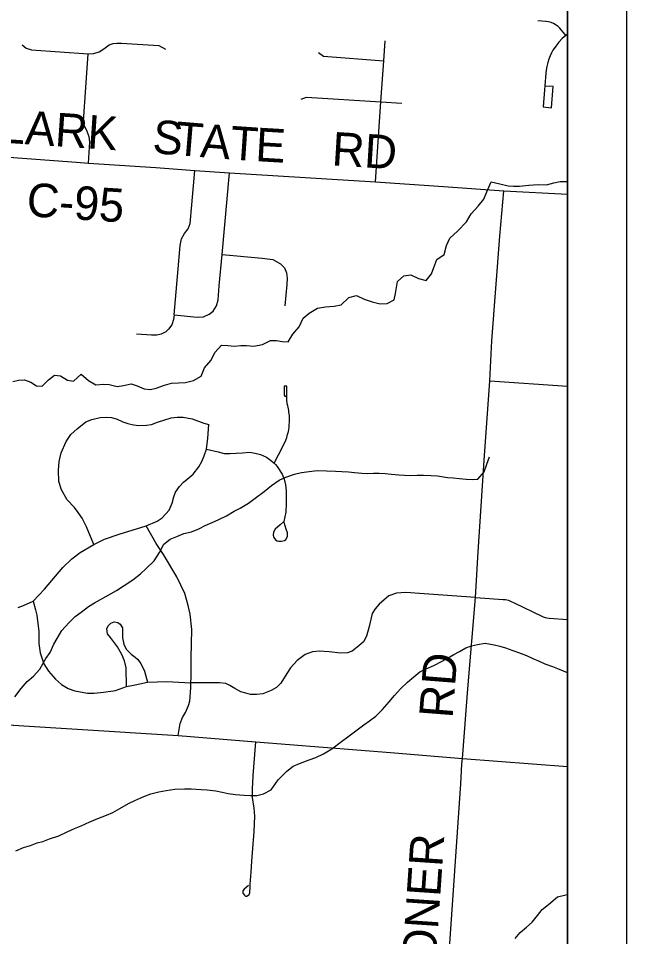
# Model space of a CAD drawing. Extents: x 208586767.6 to 208586821.4, y -134301046.9 to -134301022.9.
# Drawn here: x 208586783.899 to 208586784.928, y -134301029.209 to -134301027.656 of the extents above; entities that cross this region are included whole.
import ezdxf

# ---------------------------------------------------------------- set-up
doc = ezdxf.new("R2010")
doc.units = 0
for name, color, linetype in [('GM_X_Corporation', 7, 'Continuous'), ('GM_X_County_Road', 7, 'Continuous'), ('GM_X_County_Road_Text', 7, 'Continuous'), ('GM_X_Minor_River', 7, 'Continuous'), ('GM_X_Township_Road', 7, 'Continuous'), ('SH_Data', 7, 'Continuous')]:
    doc.layers.add(name, color=color, linetype=linetype)

msp = doc.modelspace()

# ---------------------------------------------------------------- linework, layer by layer
at = {"layer": 'GM_X_Corporation'}
msp.add_lwpolyline([(208586780.4561, -134301030.8407), (208586784.8283, -134301030.8407), (208586784.8283, -134301027.3051), (208586784.2616, -134301027.2694), (208586783.9036, -134301027.2474), (208586783.5221, -134301027.2233), (208586782.8221, -134301027.178), (208586782.72, -134301027.1729), (208586782.648, -134301027.1691), (208586782.6378, -134301027.1684), (208586782.6086, -134301027.1669), (208586782.1685, -134301027.1422), (208586781.98, -134301027.1295), (208586781.8736, -134301027.1231), (208586781.8549, -134301027.122), (208586781.8329, -134301027.1207), (208586781.7344, -134301027.1148), (208586781.7056, -134301027.1139), (208586781.6677, -134301027.1118), (208586781.2713, -134301027.0897)], dxfattribs=at)
at = {"layer": 'GM_X_County_Road'}
msp.add_line((208586784.7204, -134301027.9474), (208586784.8283, -134301027.9532), dxfattribs=at)
for points in [[(208586783.6996, -134301027.8776), (208586783.773, -134301027.8829), (208586783.867, -134301027.8895), (208586783.9974, -134301027.8988), (208586784.018, -134301027.9003), (208586784.1319, -134301027.9081), (208586784.1979, -134301027.9129), (208586784.2562, -134301027.9169), (208586784.5033, -134301027.9324), (208586784.6185, -134301027.94), (208586784.7204, -134301027.9474)], [(208586784.6497, -134301028.9173), (208586784.6503, -134301028.9073), (208586784.6594, -134301028.7898), (208586784.6723, -134301028.6353), (208586784.6769, -134301028.5577), (208586784.6871, -134301028.4034), (208586784.6967, -134301028.2687), (208586784.7, -134301028.201), (208586784.714, -134301028.0241), (208586784.7204, -134301027.9474)], [(208586784.6058, -134301029.5557), (208586784.6478, -134301028.9502), (208586784.6497, -134301028.9173)]]:
    msp.add_lwpolyline(points, dxfattribs=at)
at = {"layer": 'GM_X_Minor_River'}
for points in [[(208586783.8897, -134301028.2699), (208586783.8992, -134301028.2673), (208586783.9095, -134301028.267), (208586783.9201, -134301028.2712), (208586783.9299, -134301028.2773), (208586783.9394, -134301028.2778), (208586783.9501, -134301028.2668), (208586783.9604, -134301028.2589), (208586783.9706, -134301028.2605), (208586783.982, -134301028.2674), (208586783.9922, -134301028.2694), (208586784.0052, -134301028.2577), (208586784.018, -134301028.2684), (208586784.0301, -134301028.2757), (208586784.0431, -134301028.2746), (208586784.0525, -134301028.275), (208586784.0662, -134301028.2782), (208586784.0772, -134301028.2767), (208586784.0901, -134301028.2738), (208586784.1003, -134301028.2769), (208586784.1121, -134301028.2822), (208586784.1227, -134301028.2831), (208586784.1322, -134301028.2812), (208586784.1463, -134301028.276), (208586784.1581, -134301028.2726), (208586784.1702, -134301028.2723), (208586784.182, -134301028.2713), (208586784.1957, -134301028.2679), (208586784.2082, -134301028.2608), (208586784.214, -134301028.2468), (208586784.2255, -134301028.2336), (208586784.2316, -134301028.2207), (208586784.2431, -134301028.2083), (208586784.2537, -134301028.2087), (208586784.2651, -134301028.2099), (208586784.2754, -134301028.2092), (208586784.2852, -134301028.2089), (208586784.2974, -134301028.2101), (208586784.3122, -134301028.2075), (208586784.3255, -134301028.2004), (208586784.3358, -134301028.2005), (208586784.3456, -134301028.202), (208586784.3555, -134301028.2025), (208586784.3635, -134301028.19), (208586784.3742, -134301028.1775), (208586784.3812, -134301028.1628), (208586784.3911, -134301028.1545), (208586784.4052, -134301028.1459), (208586784.4189, -134301028.1433), (208586784.4337, -134301028.1426), (208586784.4451, -134301028.1404), (208586784.4584, -134301028.128), (208586784.4713, -134301028.1246), (208586784.4842, -134301028.1304), (208586784.4975, -134301028.135), (208586784.5111, -134301028.1385), (208586784.5229, -134301028.1378), (208586784.5347, -134301028.1318), (208586784.5374, -134301028.1208), (208586784.539, -134301028.1106), (208586784.5406, -134301028.1007), (208586784.5513, -134301028.0909), (208586784.563, -134301028.0895), (208586784.5763, -134301028.0956), (208586784.5892, -134301028.0988), (208586784.5983, -134301028.0878), (208586784.6018, -134301028.0772), (208586784.6072, -134301028.0636), (208586784.6194, -134301028.0549), (208586784.6233, -134301028.0398), (208586784.6291, -134301028.0276), (208586784.6421, -134301028.0156), (208586784.6573, -134301027.9997), (208586784.6654, -134301027.9865), (208586784.6769, -134301027.9733), (208586784.6864, -134301027.9612), (208586784.693, -134301027.9461), (208586784.6991, -134301027.932), (208586784.7139, -134301027.9356), (208586784.7276, -134301027.939), (208586784.737, -134301027.9395)], [(208586784.737, -134301027.9395), (208586784.7469, -134301027.9395), (208586784.7629, -134301027.9377), (208586784.7788, -134301027.9367), (208586784.7928, -134301027.9372), (208586784.805, -134301027.9338), (208586784.8156, -134301027.9316), (208586784.8283, -134301027.9313)], [(208586784.4205, -134301028.4211), (208586784.4357, -134301028.4216), (208586784.4463, -134301028.422), (208586784.4577, -134301028.4224), (208586784.4676, -134301028.4236), (208586784.4805, -134301028.4249), (208586784.49, -134301028.4253), (208586784.4998, -134301028.425), (208586784.5093, -134301028.425), (208586784.5196, -134301028.4255), (208586784.5306, -134301028.4263), (208586784.5427, -134301028.4279), (208586784.5526, -134301028.4283), (208586784.5621, -134301028.4288), (208586784.5738, -134301028.4285), (208586784.5848, -134301028.4281), (208586784.5977, -134301028.4286), (208586784.608, -134301028.4294), (208586784.6254, -134301028.4322), (208586784.6349, -134301028.433), (208586784.6455, -134301028.4338), (208586784.6565, -134301028.435), (208586784.6668, -134301028.4358), (208586784.6763, -134301028.4348), (208586784.687, -134301028.4227), (208586784.692, -134301028.4098), (208586784.6962, -134301028.3973)], [(208586783.8929, -134301028.8031), (208586783.904, -134301028.7888), (208586783.9143, -134301028.7774), (208586783.925, -134301028.768), (208586783.9353, -134301028.7563), (208586783.9456, -134301028.7385), (208586783.9529, -134301028.7283), (208586783.9591, -134301028.7143), (208586783.9648, -134301028.7045), (208586783.9729, -134301028.6909), (208586783.9844, -134301028.678), (208586783.9954, -134301028.6675), (208586784.0053, -134301028.66), (208586784.0179, -134301028.6502), (208586784.0278, -134301028.6442), (208586784.0522, -134301028.6306), (208586784.0652, -134301028.6231), (208586784.0781, -134301028.6149), (208586784.0926, -134301028.6051), (208586784.1056, -134301028.5949), (208586784.1155, -134301028.5862), (208586784.1289, -134301028.573), (208586784.1377, -134301028.559), (208586784.145, -134301028.545), (208586784.156, -134301028.5364), (208586784.1671, -134301028.5319), (208586784.1792, -134301028.527), (208586784.1918, -134301028.5241), (208586784.2044, -134301028.5188), (208586784.2154, -134301028.5136), (208586784.2268, -134301028.5083), (208586784.2382, -134301028.5035), (208586784.2512, -134301028.4971), (208586784.2641, -134301028.4892), (208586784.2744, -134301028.484), (208586784.2885, -134301028.4757), (208586784.2999, -134301028.4674), (208586784.3148, -134301028.4561), (208586784.3274, -134301028.4456), (208586784.3404, -134301028.4369), (208586784.3514, -134301028.4317), (208586784.3662, -134301028.4265), (208586784.3784, -134301028.4235), (208586784.3913, -134301028.422), (208586784.4046, -134301028.4206), (208586784.4205, -134301028.4211)], [(208586783.8947, -134301029.0638), (208586783.9076, -134301029.0582), (208586783.9198, -134301029.0545), (208586783.9312, -134301029.05), (208586783.9407, -134301029.0478), (208586783.9521, -134301029.0433), (208586783.9677, -134301029.0381), (208586783.9818, -134301029.0313), (208586783.994, -134301029.0261), (208586784.0054, -134301029.0212), (208586784.0198, -134301029.0145), (208586784.0335, -134301029.0089), (208586784.048, -134301029.0033), (208586784.059, -134301028.9988), (208586784.0708, -134301028.992), (208586784.0853, -134301028.9838), (208586784.0964, -134301028.9785), (208586784.1116, -134301028.9718), (208586784.1234, -134301028.9673), (208586784.1367, -134301028.964), (208586784.1492, -134301028.9614), (208586784.164, -134301028.9592), (208586784.18, -134301028.9589), (208586784.1917, -134301028.959), (208586784.2084, -134301028.9598), (208586784.2187, -134301028.9603), (208586784.2331, -134301028.9623), (208586784.2441, -134301028.9642), (208586784.2543, -134301028.9666), (208586784.2664, -134301028.9682), (208586784.2812, -134301028.9694), (208586784.2919, -134301028.9702), (208586784.3025, -134301028.9699), (208586784.3139, -134301028.9673), (208586784.3268, -134301028.9605), (208586784.3387, -134301028.9435), (208586784.3532, -134301028.9288), (208586784.3639, -134301028.9205), (208586784.3749, -134301028.9161), (208586784.3909, -134301028.9097), (208586784.4023, -134301028.9056), (208586784.4153, -134301028.8996), (208586784.4294, -134301028.891), (208586784.4461, -134301028.8789), (208586784.4564, -134301028.871), (208586784.4839, -134301028.8507), (208586784.4934, -134301028.8435), (208586784.5037, -134301028.8356), (208586784.5148, -134301028.8254), (208586784.5266, -134301028.8118), (208586784.5354, -134301028.8009), (208586784.5454, -134301028.7896), (208586784.5576, -134301028.7786), (208586784.5683, -134301028.7696), (208586784.5786, -134301028.7609), (208586784.5892, -134301028.7557), (208586784.6018, -134301028.7504), (208586784.6159, -134301028.7429), (208586784.6254, -134301028.7377), (208586784.6361, -134301028.7317), (208586784.6456, -134301028.7264), (208586784.6563, -134301028.7204), (208586784.6658, -134301028.7167), (208586784.676, -134301028.7144), (208586784.689, -134301028.7122), (208586784.7041, -134301028.715), (208586784.7136, -134301028.7177), (208586784.7234, -134301028.7204), (208586784.7356, -134301028.725), (208586784.7454, -134301028.7281), (208586784.7587, -134301028.7335), (208586784.7696, -134301028.7382), (208586784.7802, -134301028.7431), (208586784.7901, -134301028.7474), (208586784.8029, -134301028.752), (208586784.8143, -134301028.7563), (208586784.8275, -134301028.762), (208586784.8283, -134301028.7622)], [(208586784.7397, -134301029.212), (208586784.7481, -134301029.2018), (208586784.7588, -134301029.1927), (208586784.7687, -134301029.1844), (208586784.7775, -134301029.1731), (208586784.7852, -134301029.1629), (208586784.7963, -134301029.1542), (208586784.8111, -134301029.1414), (208586784.8233, -134301029.1384), (208586784.8283, -134301029.1374)]]:
    msp.add_lwpolyline(points, dxfattribs=at)
at = {"layer": 'GM_X_Township_Road'}
for p, q in [((208586784.5125, -134301027.7969), (208586784.5479, -134301027.7993)), ((208586784.6967, -134301028.2687), (208586784.8283, -134301028.2779)), ((208586784.6503, -134301028.9073), (208586784.8283, -134301028.9211))]:
    msp.add_line(p, q, dxfattribs=at)
for points in [[(208586784.8252, -134301027.6845), (208586784.8215, -134301027.6796), (208586784.8175, -134301027.6748), (208586784.8155, -134301027.6724), (208586784.8122, -134301027.6694), (208586784.809, -134301027.6671), (208586784.8046, -134301027.6645), (208586784.8006, -134301027.6628), (208586784.7962, -134301027.6614), (208586784.7913, -134301027.6607), (208586784.7782, -134301027.6598)], [(208586784.8283, -134301027.6822), (208586784.8252, -134301027.6845), (208586784.8191, -134301027.6895), (208586784.8133, -134301027.6961), (208586784.8082, -134301027.7024), (208586784.8055, -134301027.7064), (208586784.8035, -134301027.7096), (208586784.8011, -134301027.7138), (208586784.7986, -134301027.7192), (208586784.7965, -134301027.7248), (208586784.7947, -134301027.7301), (208586784.7931, -134301027.7373), (208586784.7919, -134301027.7431), (208586784.7913, -134301027.7482), (208586784.7897, -134301027.7697), (208586784.7891, -134301027.7768)], [(208586783.9057, -134301027.7004), (208586783.9123, -134301027.7063), (208586783.9212, -134301027.709), (208586784.017, -134301027.7154)], [(208586784.017, -134301027.7154), (208586784.027, -134301027.715), (208586784.0356, -134301027.7122), (208586784.0438, -134301027.7072), (208586784.0528, -134301027.7007), (208586784.0594, -134301027.6984), (208586784.066, -134301027.6975), (208586784.0736, -134301027.6975), (208586784.137, -134301027.7016), (208586784.1482, -134301027.7075)], [(208586784.5033, -134301027.9324), (208586784.5125, -134301027.7969), (208586784.5177, -134301027.7276), (208586784.5195, -134301027.6939)], [(208586784.018, -134301027.9003), (208586784.0198, -134301027.8645), (208586784.0188, -134301027.8563), (208586784.0155, -134301027.8471), (208586784.0103, -134301027.8365), (208586784.0093, -134301027.8293), (208586784.017, -134301027.7154)], [(208586784.407, -134301027.7134), (208586784.4155, -134301027.7198), (208586784.5177, -134301027.7276)], [(208586784.7891, -134301027.7768), (208586784.787, -134301027.8054), (208586784.8014, -134301027.8067), (208586784.804, -134301027.7709), (208586784.7907, -134301027.7701)], [(208586784.3777, -134301027.7925), (208586784.3866, -134301027.7892), (208586784.5125, -134301027.7969)], [(208586784.1628, -134301028.1573), (208586784.1697, -134301028.0792), (208586784.1731, -134301028.0396), (208586784.1752, -134301028.0284), (208586784.1803, -134301028.0196), (208586784.1866, -134301028.0117), (208586784.1897, -134301028.0024), (208586784.1926, -134301027.9713), (208586784.1979, -134301027.9129)], [(208586784.1628, -134301028.1573), (208586784.2017, -134301028.1611), (208586784.2121, -134301028.1603), (208586784.2221, -134301028.1561), (208586784.2286, -134301028.1508), (208586784.2343, -134301028.1419), (208586784.2371, -134301028.1316), (208586784.2389, -134301028.1081), (208586784.2441, -134301028.0551), (208586784.2562, -134301027.9169)], [(208586784.2441, -134301028.0551), (208586784.3119, -134301028.0611), (208586784.3297, -134301028.0636), (208586784.3427, -134301028.0709), (208586784.3494, -134301028.0778), (208586784.3528, -134301028.0862), (208586784.3537, -134301028.095), (208586784.3531, -134301028.1056), (208586784.3499, -134301028.1417)], [(208586784.1628, -134301028.1573), (208586784.1616, -134301028.1649), (208586784.1586, -134301028.174), (208586784.1534, -134301028.1813), (208586784.1488, -134301028.1858), (208586784.1409, -134301028.1898), (208586784.1337, -134301028.1915), (208586784.1245, -134301028.1917), (208586784.0989, -134301028.1896)], [(208586784.3317, -134301028.4079), (208586784.3465, -134301028.3799), (208586784.3474, -134301028.3782), (208586784.3495, -134301028.374), (208586784.3515, -134301028.3691), (208586784.3532, -134301028.3646), (208586784.3546, -134301028.3597), (208586784.3559, -134301028.3544), (208586784.3571, -134301028.3479), (208586784.3575, -134301028.3437), (208586784.3579, -134301028.3379), (208586784.3579, -134301028.332), (208586784.3577, -134301028.3274), (208586784.3574, -134301028.3246), (208586784.357, -134301028.3215), (208586784.3566, -134301028.319), (208586784.3561, -134301028.316), (208586784.3555, -134301028.3132), (208586784.355, -134301028.3111), (208586784.3542, -134301028.3076), (208586784.3539, -134301028.3053), (208586784.3536, -134301028.3028), (208586784.3534, -134301028.3003), (208586784.3533, -134301028.298), (208586784.3533, -134301028.2946), (208586784.3536, -134301028.2779), (208586784.3489, -134301028.278), (208586784.3487, -134301028.2931), (208586784.3502, -134301028.2946), (208586784.3528, -134301028.2946)], [(208586784.0266, -134301028.5455), (208586784.0145, -134301028.5157), (208586784.0072, -134301028.5011), (208586784.0005, -134301028.4916), (208586783.9944, -134301028.4831), (208586783.9818, -134301028.4701), (208586783.9719, -134301028.453), (208586783.9676, -134301028.4387), (208586783.967, -134301028.4199), (208586783.9681, -134301028.405), (208586783.9714, -134301028.3907), (208586783.98, -134301028.3714), (208586783.988, -134301028.3592), (208586783.9987, -134301028.3499), (208586784.0133, -134301028.3383), (208586784.0237, -134301028.3343), (208586784.0377, -134301028.3308), (208586784.0484, -134301028.3299), (208586784.0566, -134301028.3307), (208586784.0662, -134301028.3337), (208586784.0761, -134301028.3383), (208586784.0843, -134301028.3409), (208586784.0938, -134301028.343), (208586784.103, -134301028.3441), (208586784.116, -134301028.3438), (208586784.1244, -134301028.3426), (208586784.1343, -134301028.3388), (208586784.1576, -134301028.3315), (208586784.168, -134301028.3302), (208586784.1781, -134301028.3302), (208586784.193, -134301028.3332), (208586784.213, -134301028.3403), (208586784.2214, -134301028.3426)], [(208586783.8986, -134301028.6518), (208586783.9081, -134301028.6488), (208586783.9243, -134301028.6414), (208586783.9431, -134301028.6212), (208586783.9742, -134301028.5844), (208586783.9897, -134301028.5697), (208586784.0039, -134301028.5592), (208586784.0266, -134301028.5455), (208586784.0449, -134301028.5363), (208586784.0695, -134301028.5279), (208586784.1153, -134301028.5142), (208586784.1338, -134301028.506), (208586784.1426, -134301028.5005), (208586784.1545, -134301028.4875), (208586784.1593, -134301028.4758), (208586784.162, -134301028.4648), (208586784.1652, -134301028.4568), (208586784.1716, -134301028.4474), (208586784.1783, -134301028.4402), (208586784.1847, -134301028.435), (208586784.1949, -134301028.4265), (208586784.2042, -134301028.414), (208586784.2095, -134301028.4049), (208586784.2135, -134301028.3955), (208586784.2173, -134301028.3844), (208586784.2196, -134301028.3654), (208586784.2214, -134301028.3426)], [(208586784.2173, -134301028.3844), (208586784.2373, -134301028.3889), (208586784.2474, -134301028.3915), (208586784.2576, -134301028.3917), (208586784.2677, -134301028.3912), (208586784.2783, -134301028.3904), (208586784.2902, -134301028.3894), (208586784.2996, -134301028.391), (208586784.3087, -134301028.3935), (208586784.319, -134301028.398), (208586784.3279, -134301028.4044), (208586784.3317, -134301028.4079), (208586784.3343, -134301028.4103), (208586784.3369, -134301028.4135), (208586784.3453, -134301028.4264), (208586784.3489, -134301028.435), (208586784.3509, -134301028.4447), (208586784.3521, -134301028.4545), (208586784.3522, -134301028.4759), (208586784.3515, -134301028.491), (208586784.3485, -134301028.5067), (208586784.3419, -134301028.512), (208586784.3337, -134301028.5196), (208586784.3306, -134301028.5247), (208586784.3302, -134301028.5299), (208586784.3315, -134301028.5334), (208586784.3343, -134301028.5376), (208586784.3368, -134301028.5391), (208586784.3399, -134301028.5401), (208586784.3444, -134301028.5401), (208586784.3493, -134301028.5389), (208586784.3519, -134301028.537), (208586784.3544, -134301028.5321), (208586784.3544, -134301028.5256), (208586784.3524, -134301028.5197), (208586784.3488, -134301028.5085)], [(208586784.1913, -134301028.77), (208586784.1916, -134301028.7379), (208586784.1926, -134301028.689), (208586784.1897, -134301028.6635), (208586784.1864, -134301028.6485), (208586784.1809, -134301028.6286), (208586784.1674, -134301028.6004), (208586784.1449, -134301028.5624), (208586784.1324, -134301028.5439), (208586784.1153, -134301028.5142)], [(208586784.6723, -134301028.6353), (208586784.5859, -134301028.6288), (208586784.5548, -134301028.6265), (208586784.5389, -134301028.6281), (208586784.5261, -134301028.6324), (208586784.5178, -134301028.6389), (208586784.5095, -134301028.6466), (208586784.5027, -134301028.6541), (208586784.4979, -134301028.6624), (208586784.4926, -134301028.684), (208586784.4882, -134301028.7007), (208586784.4828, -134301028.7101), (208586784.4754, -134301028.717), (208586784.4638, -134301028.7259), (208586784.4558, -134301028.7285), (208586784.4446, -134301028.7291), (208586784.425, -134301028.7268), (208586784.4087, -134301028.7258), (208586784.3967, -134301028.7271), (208586784.3846, -134301028.7314), (208586784.3709, -134301028.7415), (208586784.3595, -134301028.7542), (208586784.3533, -134301028.7636), (208586784.3432, -134301028.7803), (208586784.336, -134301028.7874), (208586784.3269, -134301028.7923), (208586784.3125, -134301028.7979), (208586784.302, -134301028.7991), (208586784.2919, -134301028.7993), (208586784.2842, -134301028.7971), (208586784.2757, -134301028.7945), (208586784.2654, -134301028.7892), (208586784.2569, -134301028.7841), (208586784.2504, -134301028.7807), (208586784.2395, -134301028.7795), (208586784.1912, -134301028.7797)], [(208586784.6723, -134301028.6353), (208586784.7195, -134301028.6383), (208586784.7232, -134301028.6385), (208586784.7284, -134301028.6398), (208586784.7331, -134301028.6419), (208586784.7381, -134301028.644), (208586784.7847, -134301028.6666), (208586784.7873, -134301028.6678), (208586784.7903, -134301028.6687), (208586784.7933, -134301028.6696), (208586784.7973, -134301028.6702), (208586784.8283, -134301028.6721)], [(208586783.9243, -134301028.6414), (208586783.9283, -134301028.6562), (208586783.9302, -134301028.6652), (208586783.9323, -134301028.6789), (208586783.9338, -134301028.6922), (208586783.934, -134301028.7131), (208586783.9362, -134301028.7289), (208586783.9422, -134301028.7476), (208586783.95, -134301028.7596), (208586783.9617, -134301028.7734), (208586783.9719, -134301028.7822), (208586783.9834, -134301028.7891), (208586783.9945, -134301028.793), (208586784.0161, -134301028.7972), (208586784.0272, -134301028.7969), (208586784.0431, -134301028.7954), (208586784.0633, -134301028.7924), (208586784.0822, -134301028.7858), (208586784.0966, -134301028.7827), (208586784.1179, -134301028.7785), (208586784.1504, -134301028.7773), (208586784.1912, -134301028.7797)], [(208586784.0822, -134301028.7858), (208586784.0813, -134301028.7542), (208586784.0786, -134301028.7422), (208586784.0741, -134301028.7317), (208586784.0669, -134301028.7187), (208586784.0549, -134301028.7028), (208586784.0498, -134301028.6965), (208586784.0486, -134301028.6884), (208586784.051, -134301028.6833), (208586784.0555, -134301028.6785), (208586784.0612, -134301028.6763), (208586784.0672, -134301028.6772), (208586784.0714, -134301028.68), (208586784.0756, -134301028.6866), (208586784.0753, -134301028.6935), (208586784.0753, -134301028.7034), (208586784.0774, -134301028.7142), (208586784.0816, -134301028.7223), (208586784.09, -134301028.731), (208586784.0969, -134301028.7362), (208586784.1009, -134301028.7397), (208586784.1063, -134301028.7465), (208586784.1124, -134301028.7595), (208586784.1179, -134301028.7785)], [(208586784.1818, -134301028.8297), (208586784.1872, -134301028.8179), (208586784.189, -134301028.8104), (208586784.1912, -134301028.7882), (208586784.1912, -134301028.7797), (208586784.1913, -134301028.77)], [(208586784.1697, -134301028.8688), (208586784.173, -134301028.8484), (208586784.1767, -134301028.8381), (208586784.1805, -134301028.8325), (208586784.1818, -134301028.8297)], [(208586783.818, -134301028.8464), (208586784.1697, -134301028.8688), (208586784.3008, -134301028.8794), (208586784.5289, -134301028.8974), (208586784.6503, -134301028.9073)], [(208586784.2964, -134301028.9373), (208586784.2964, -134301028.9364), (208586784.3008, -134301028.8794)], [(208586784.2886, -134301029.1222), (208586784.2809, -134301029.1282), (208586784.279, -134301029.1315), (208586784.279, -134301029.1351), (208586784.2816, -134301029.1384), (208586784.2836, -134301029.1401), (208586784.2857, -134301029.1401), (208586784.2895, -134301029.1373), (208586784.2907, -134301029.1346), (208586784.2907, -134301029.1324), (208586784.2912, -134301029.126), (208586784.2914, -134301029.12), (208586784.293, -134301029.0995), (208586784.2944, -134301029.0813), (208586784.2983, -134301029.0307), (208586784.2993, -134301029.0049), (208586784.298, -134301028.9912), (208586784.2955, -134301028.9734), (208586784.2952, -134301028.9585), (208586784.2964, -134301028.9373)]]:
    msp.add_lwpolyline(points, dxfattribs=at)
at = {"layer": 'SH_Data'}
for p, q in [((208586784.9283, -134301023.9407), (208586784.9283, -134301030.9407)), ((208586784.8283, -134301024.0407), (208586784.8283, -134301030.8407))]:
    msp.add_line(p, q, dxfattribs=at)

# ---------------------------------------------------------------- texts
at = {"layer": 'GM_X_County_Road_Text'}
for s, height, rotation, p in [('CLARK', 0.05682, 356.1481, (208586783.8124, -134301027.8618)), ('S', 0.0568, 355.2671, (208586784.1249, -134301027.8834)), ('T', 0.0568, 355.2677, (208586784.1631, -134301027.8866)), ('A', 0.0568, 355.4806, (208586784.2057, -134301027.8901)), ('T', 0.0568, 356.1624, (208586784.2563, -134301027.8941)), ('E', 0.0568, 356.647, (208586784.2992, -134301027.897)), ('RD', 0.05682, 356.5449, (208586784.4285, -134301027.9043)), ('C-95', 0.05682, 356.2309, (208586783.912, -134301027.9901)), ('RD', 0.05682, 85.5631, (208586784.6337, -134301028.8403)), ('WAGGONER', 0.05682, 86.1074, (208586784.5887, -134301029.4959))]:
    msp.add_text(s, height=height, rotation=rotation, dxfattribs=at).set_placement(p)

doc.saveas('drawing.dxf')
